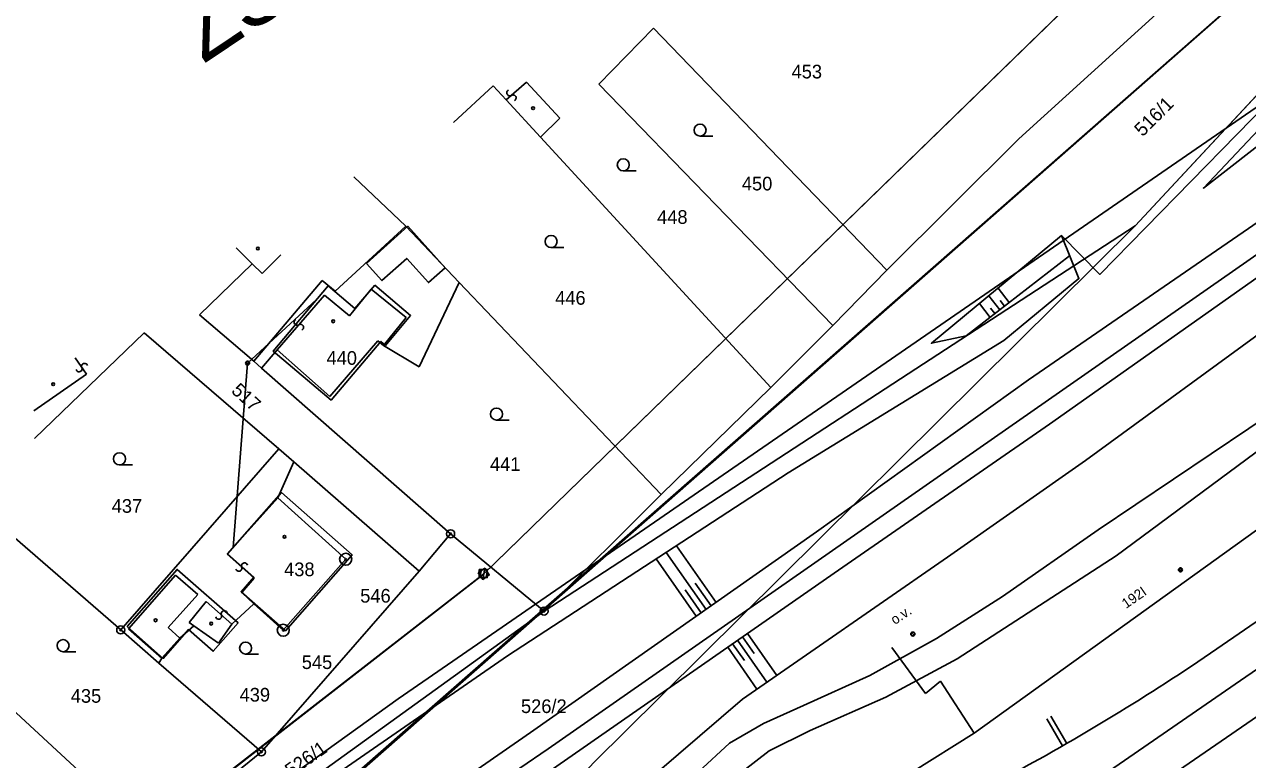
# Model space of a CAD drawing. Extents: x -469926 to -462499, y -1098642 to -1092733.
# Drawn here: x -467650 to -467497.6, y -1096809.1 to -1096717.6 of the extents above; entities that cross this region are included whole.
import ezdxf

# ---------------------------------------------------------------- set-up
doc = ezdxf.new("R2010")
doc.units = 0
for name, color, linetype in [('Vrstva 1', 7, 'Continuous'), ('Vrstva 10', 7, 'Continuous'), ('Vrstva 11', 7, 'Continuous'), ('Vrstva 12', 7, 'Continuous'), ('Vrstva 13', 7, 'Continuous'), ('Vrstva 14', 7, 'Continuous'), ('Vrstva 23', 7, 'Continuous'), ('Vrstva 24', 7, 'Continuous'), ('Vrstva 25', 7, 'Continuous'), ('Vrstva 26', 7, 'Continuous'), ('Vrstva 4', 7, 'Continuous'), ('Vrstva 48', 7, 'Continuous'), ('Vrstva 50', 7, 'Continuous'), ('Vrstva 51', 7, 'Continuous'), ('Vrstva 52', 7, 'Continuous'), ('Vrstva 62', 7, 'Continuous'), ('Vrstva 7', 7, 'Continuous')]:
    doc.layers.add(name, color=color, linetype=linetype)

msp = doc.modelspace()

# ---------------------------------------------------------------- linework, layer by layer
at = {"layer": 'Vrstva 1'}
for p, q in [((-467419.59, -1096643.82), (-467511.63, -1096742.72)), ((-467526.11, -1096731.89), (-467508.1, -1096715.52)), ((-467571.6, -1096718.09), (-467578.43, -1096725.06)), ((-467571.6, -1096718.09), (-467542.54, -1096748.24)), ((-467591.57, -1096725.28), (-467596.54, -1096729.85)), ((-467589.95, -1096727.04), (-467591.57, -1096725.28)), ((-467587.43, -1096724.81), (-467583.27, -1096729.3)), ((-467578.43, -1096725.06), (-467549.28, -1096755.12)), ((-467585.67, -1096731.69), (-467589.95, -1096727.04)), ((-467583.27, -1096729.3), (-467585.67, -1096731.69)), ((-467585.67, -1096731.69), (-467557.01, -1096762.84)), ((-467542.54, -1096748.24), (-467526.11, -1096731.89)), ((-467608.93, -1096736.6), (-467602.48, -1096742.76)), ((-467602.48, -1096742.76), (-467611.26, -1096750.86)), ((-467602.48, -1096742.76), (-467595.8, -1096749.77)), ((-467511.63, -1096742.72), (-467585.24, -1096790.67)), ((-467511.63, -1096742.72), (-467575.34, -1096805.87)), ((-467628.15, -1096753.78), (-467621.59, -1096747.43)), ((-467621.59, -1096747.43), (-467620.37, -1096748.63)), ((-467620.37, -1096748.63), (-467618.04, -1096746.32)), ((-467549.28, -1096755.12), (-467542.54, -1096748.24)), ((-467612.88, -1096749.53), (-467621.41, -1096759.55)), ((-467611.26, -1096750.86), (-467612.88, -1096749.53)), ((-467600.79, -1096760.25), (-467595.8, -1096749.77)), ((-467595.8, -1096749.77), (-467570.65, -1096776.17)), ((-467628.15, -1096753.78), (-467621.41, -1096759.55)), ((-467557.01, -1096762.84), (-467549.28, -1096755.12)), ((-467635.04, -1096756.04), (-467648.72, -1096769.18)), ((-467635.04, -1096756.04), (-467618.27, -1096770.46)), ((-467620.43, -1096760.41), (-467618.5, -1096758.15)), ((-467618.5, -1096758.15), (-467611.92, -1096763.96)), ((-467611.92, -1096763.96), (-467605.95, -1096757.04)), ((-467605.95, -1096757.04), (-467605.26, -1096757.61)), ((-467605.26, -1096757.61), (-467600.79, -1096760.25)), ((-467621.41, -1096759.55), (-467620.43, -1096760.41)), ((-467596.88, -1096781.05), (-467620.43, -1096760.41)), ((-467570.65, -1096776.17), (-467557.01, -1096762.84)), ((-467637.97, -1096793.01), (-467618.27, -1096770.46)), ((-467618.27, -1096770.46), (-467616.41, -1096772.09)), ((-467618.39, -1096776.55), (-467616.41, -1096772.09)), ((-467616.41, -1096772.09), (-467600.8, -1096785.68)), ((-467585.24, -1096790.67), (-467570.65, -1096776.17)), ((-467609.95, -1096784.22), (-467618.39, -1096776.55)), ((-467652.7, -1096780.21), (-467637.97, -1096793.01)), ((-467600.8, -1096785.68), (-467596.88, -1096781.05)), ((-467596.88, -1096781.05), (-467585.24, -1096790.67)), ((-467620.45, -1096808.2), (-467600.8, -1096785.68)), ((-467617.72, -1096793.05), (-467609.95, -1096784.22)), ((-467624.14, -1096792.29), (-467621.37, -1096789.75)), ((-467621.37, -1096789.75), (-467617.72, -1096793.05)), ((-467585.24, -1096790.67), (-467643.65, -1096832.79)), ((-467637.97, -1096793.01), (-467633.22, -1096797.13)), ((-467630.59, -1096794.04), (-467628.87, -1096792.52)), ((-467628.87, -1096792.52), (-467625.81, -1096794.67)), ((-467625.81, -1096794.67), (-467624.14, -1096792.29)), ((-467632.85, -1096796.54), (-467630.59, -1096794.04)), ((-467633.22, -1096797.13), (-467632.85, -1096796.54)), ((-467633.22, -1096797.13), (-467620.45, -1096808.2)), ((-467653.23, -1096801.29), (-467633.9, -1096819.08)), ((-467575.34, -1096805.87), (-467578.59, -1096809.08)), ((-467633.9, -1096819.08), (-467620.45, -1096808.2)), ((-467578.59, -1096809.08), (-467581.4, -1096811.95))]:
    msp.add_line(p, q, dxfattribs=at)
for points in [[(-467501.44, -1096795.38), (-467449.42, -1096759.62), (-467400, -1096725.9), (-467325.02, -1096674.71), (-467244.01, -1096619.33), (-467205.65, -1096592.85)], [(-467573.95, -1096851.41), (-467556, -1096838.94), (-467528.72, -1096820.16), (-467498.53, -1096799.29), (-467450.15, -1096766.15), (-467400, -1096731.69), (-467333.73, -1096686.34), (-467239.22, -1096621.55), (-467203.04, -1096596.62)], [(-467556.44, -1096845.24), (-467525.78, -1096823.94), (-467495.73, -1096803.29), (-467442.74, -1096767.02), (-467400, -1096737.66), (-467323.58, -1096685.21), (-467236.51, -1096625.42), (-467200.34, -1096600.52)]]:
    msp.add_lwpolyline(points, dxfattribs=at)
msp.add_arc((-467662.16, -1096560.82), 284.33, 298.215, 304.4194, dxfattribs=at)
at = {"layer": 'Vrstva 10'}
msp.add_lwpolyline([(-467581.4, -1096811.95), (-467578.59, -1096809.08), (-467575.34, -1096805.87), (-467511.63, -1096742.72), (-467419.59, -1096643.82), (-467398.88, -1096625.96), (-467380.9, -1096612.25), (-467375.99, -1096608.79), (-467355.03, -1096595.07), (-467331.89, -1096578.82), (-467329.72, -1096576.82), (-467292.88, -1096541.88)], dxfattribs=at)
at = {"layer": 'Vrstva 11'}
for p, q in [((-467506.22, -1096785.62), (-467505.9, -1096785.3)), ((-467506.09, -1096785.76), (-467505.76, -1096785.43)), ((-467539.55, -1096793.62), (-467539.23, -1096793.3)), ((-467539.42, -1096793.76), (-467539.09, -1096793.43))]:
    msp.add_line(p, q, dxfattribs=at)
for centre in [(-467505.99, -1096785.53), (-467539.32, -1096793.53)]:
    msp.add_circle(centre, 0.25, dxfattribs=at)
at = {"layer": 'Vrstva 12'}
for p, q in [((-467612.37, -1096814.12), (-467450.6, -1096672.35)), ((-467592.84, -1096786.13), (-467498.72, -1096694.59)), ((-467703.89, -1096872.43), (-467592.84, -1096786.13))]:
    msp.add_line(p, q, dxfattribs=at)
at = {"layer": 'Vrstva 13'}
for points in [[(-467516.25, -1096780.56), (-467492.79, -1096764.8), (-467473.16, -1096754.58), (-467454.97, -1096744.04), (-467435.31, -1096731.95), (-467400, -1096707.24)], [(-467400, -1096710.04), (-467433.36, -1096733.62), (-467452.27, -1096745.8), (-467471.02, -1096756.2), (-467491.28, -1096766.99), (-467514, -1096783.77)], [(-467635.67, -1096859.81), (-467633.06, -1096860.5), (-467634.26, -1096875.72), (-467632.66, -1096876.59), (-467630.42, -1096874.32), (-467623.19, -1096865.3), (-467610.03, -1096852.44), (-467594.04, -1096838.23), (-467576.89, -1096823.41), (-467570.64, -1096816.05), (-467566.02, -1096810.69), (-467562.17, -1096807.13), (-467557.93, -1096804.66), (-467552.94, -1096802.41), (-467544.68, -1096798.7), (-467536.36, -1096794.06), (-467528.14, -1096788.84), (-467516.25, -1096780.56)], [(-467514, -1096783.77), (-467533.81, -1096796.63), (-467542.67, -1096801.4), (-467552.12, -1096805.53), (-467557.2, -1096808.08), (-467560.53, -1096810.64), (-467565.62, -1096815.43), (-467571.21, -1096822.32), (-467579.82, -1096830.68), (-467589.56, -1096838.81), (-467600.65, -1096848.48), (-467600.66, -1096848.48), (-467608.23, -1096855.59)]]:
    msp.add_lwpolyline(points, dxfattribs=at)
at = {"layer": 'Vrstva 14'}
for p, q in [((-467622.17, -1096759.79), (-467613.61, -1096751.91)), ((-467622.17, -1096759.79), (-467623.98, -1096782.77)), ((-467622.43, -1096759.79), (-467621.92, -1096759.79)), ((-467621.92, -1096759.79), (-467622.43, -1096759.79)), ((-467622.14, -1096760.04), (-467622.39, -1096759.79)), ((-467621.98, -1096759.95), (-467622.13, -1096759.79)), ((-467593.19, -1096786.3), (-467593.08, -1096785.65)), ((-467592.89, -1096786.73), (-467592.64, -1096785.34)), ((-467592.46, -1096786.43), (-467592.34, -1096785.77))]:
    msp.add_line(p, q, dxfattribs=at)
for points in [[(-467860.1, -1097000.39), (-467842.55, -1096988.89), (-467703.81, -1096872.23), (-467592.76, -1096786.04), (-467500.12, -1096696)], [(-467838.63, -1097000.12), (-467786.77, -1096950.75), (-467613.45, -1096815.34), (-467500.17, -1096715.8)], [(-467593.46, -1096785.91), (-467592.64, -1096785.34), (-467592.07, -1096786.16), (-467592.89, -1096786.73), (-467593.46, -1096785.91)]]:
    msp.add_lwpolyline(points, dxfattribs=at)
for points in [[(-467607.36, -1096747.38), (-467602.22, -1096742.76), (-467597.58, -1096747.93), (-467599.64, -1096749.78), (-467602.35, -1096746.77), (-467605.43, -1096749.53)], [(-467606.34, -1096750.11), (-467601.87, -1096753.89), (-467605, -1096757.59), (-467605.57, -1096757.1), (-467611.76, -1096764.41), (-467619, -1096758.29), (-467612.15, -1096750.19), (-467608.81, -1096753.02)], [(-467624.68, -1096783.56), (-467617.96, -1096775.92), (-467609.15, -1096783.67), (-467617.46, -1096793.12), (-467622.97, -1096788.27), (-467621.38, -1096786.46)], [(-467637.18, -1096792.6), (-467630.94, -1096785.49), (-467623.36, -1096792.15), (-467626.44, -1096795.66), (-467629.53, -1096792.96), (-467632.68, -1096796.55)], [(-467593.46, -1096785.91), (-467592.64, -1096785.34), (-467592.07, -1096786.16), (-467592.89, -1096786.73)]]:
    msp.add_lwpolyline(points, close=True, dxfattribs=at)
msp.add_circle((-467622.17, -1096759.8), 0.252, dxfattribs=at)
msp.add_arc((-467622.17, -1096759.8), 0.252, 180, 0, dxfattribs=at)
at = {"layer": 'Vrstva 24'}
for centre, radius in [((-467596.88, -1096781.05), 0.5), ((-467596.88, -1096781.05), 0.1), ((-467609.95, -1096784.22), 0.75), ((-467609.95, -1096784.22), 0.1), ((-467585.24, -1096790.67), 0.5), ((-467585.24, -1096790.67), 0.1), ((-467637.97, -1096793.01), 0.5), ((-467637.97, -1096793.01), 0.1), ((-467617.72, -1096793.05), 0.75), ((-467617.72, -1096793.05), 0.1), ((-467620.45, -1096808.2), 0.5), ((-467620.45, -1096808.2), 0.1)]:
    msp.add_circle(centre, radius, dxfattribs=at)
at = {"layer": 'Vrstva 25'}
for p, q in [((-467565.82, -1096731.54), (-467564.22, -1096731.54)), ((-467575.38, -1096735.87), (-467573.78, -1096735.87)), ((-467584.37, -1096745.41), (-467582.77, -1096745.41)), ((-467591.17, -1096766.89), (-467589.57, -1096766.89)), ((-467638.12, -1096772.47), (-467636.52, -1096772.47)), ((-467645.15, -1096795.72), (-467643.55, -1096795.72)), ((-467622.41, -1096796.02), (-467620.81, -1096796.02))]:
    msp.add_line(p, q, dxfattribs=at)
for centre, radius in [((-467586.62, -1096728.07), 0.175), ((-467565.82, -1096730.79), 0.75), ((-467575.38, -1096735.12), 0.75), ((-467584.37, -1096744.66), 0.75), ((-467620.88, -1096745.54), 0.175), ((-467611.5, -1096754.59), 0.175), ((-467646.37, -1096762.43), 0.175), ((-467591.17, -1096766.14), 0.75), ((-467638.12, -1096771.72), 0.75), ((-467617.58, -1096781.43), 0.175), ((-467633.62, -1096791.81), 0.175), ((-467626.7, -1096792.23), 0.175), ((-467645.15, -1096794.97), 0.75), ((-467622.41, -1096795.27), 0.75)]:
    msp.add_circle(centre, radius, dxfattribs=at)
at = {"layer": 'Vrstva 26'}
msp.add_lwpolyline([(-467593.32, -1096785.49), (-467592.32, -1096785.49), (-467592.32, -1096786.49), (-467593.32, -1096786.49)], close=True, dxfattribs=at)
at = {"layer": 'Vrstva 4'}
for p, q in [((-467587.43, -1096724.81), (-467589.95, -1096727.04)), ((-467621.59, -1096747.43), (-467623.6, -1096745.45)), ((-467609.48, -1096753.91), (-467606.76, -1096750.58)), ((-467606.76, -1096750.58), (-467602.42, -1096754.13)), ((-467618.5, -1096758.15), (-467612.59, -1096751.36)), ((-467612.59, -1096751.36), (-467609.48, -1096753.91)), ((-467602.42, -1096754.13), (-467605.26, -1096757.61)), ((-467643.63, -1096759.16), (-467642.24, -1096761.19)), ((-467642.24, -1096761.19), (-467648.77, -1096765.72)), ((-467618.39, -1096776.55), (-467624.71, -1096783.57)), ((-467624.71, -1096783.57), (-467621.35, -1096786.59)), ((-467631.16, -1096786.19), (-467637.01, -1096792.87)), ((-467628.35, -1096788.6), (-467631.16, -1096786.19)), ((-467621.35, -1096786.59), (-467622.9, -1096788.35)), ((-467632.07, -1096792.7), (-467628.35, -1096788.6)), ((-467622.9, -1096788.35), (-467621.37, -1096789.75)), ((-467627.33, -1096789.46), (-467629.46, -1096792.1)), ((-467624.14, -1096792.29), (-467627.33, -1096789.46)), ((-467637.01, -1096792.87), (-467632.85, -1096796.54)), ((-467630.59, -1096794.04), (-467632.07, -1096792.7)), ((-467629.46, -1096792.1), (-467628.87, -1096792.52))]:
    msp.add_line(p, q, dxfattribs=at)
at = {"layer": 'Vrstva 48'}
for points in [[(-467527.31, -1096752.26), (-467528.71, -1096750.46)], [(-467528.5, -1096753.18), (-467529.87, -1096751.42)], [(-467527.91, -1096752.72), (-467528.46, -1096752.01)], [(-467529.68, -1096754.1), (-467531.02, -1096752.37)], [(-467529.09, -1096753.64), (-467529.63, -1096752.94)], [(-467563.83, -1096789.59), (-467568.77, -1096782.54)], [(-467565.06, -1096790.45), (-467570.03, -1096783.36)], [(-467566.29, -1096791.31), (-467571.29, -1096784.18)], [(-467564.44, -1096790.02), (-467566.43, -1096787.19)], [(-467565.67, -1096790.88), (-467567.67, -1096788.04)], [(-467561.76, -1096794.73), (-467560.3, -1096796.82)], [(-467561.14, -1096794.3), (-467557.51, -1096799.52)], [(-467560.52, -1096793.87), (-467559.07, -1096795.96)], [(-467559.91, -1096793.44), (-467556.27, -1096798.67)], [(-467562.37, -1096795.16), (-467558.74, -1096800.38)]]:
    msp.add_lwpolyline(points, dxfattribs=at)
at = {"layer": 'Vrstva 50'}
for p, q in [((-467584.72, -1096807.8), (-467465.45, -1096724.64)), ((-467629.97, -1096838.48), (-467584.72, -1096807.8))]:
    msp.add_line(p, q, dxfattribs=at)
at = {"layer": 'Vrstva 51'}
for p, q in [((-467531.68, -1096805.86), (-467480.8, -1096769.3)), ((-467537.76, -1096800.91), (-467541.93, -1096795.2)), ((-467535.86, -1096799.38), (-467537.76, -1096800.91)), ((-467531.68, -1096805.86), (-467535.86, -1096799.38)), ((-467539.36, -1096810.69), (-467531.68, -1096805.86))]:
    msp.add_line(p, q, dxfattribs=at)
for centre, radius, start, end in [((-467589.51, -1096726.15), 0.376, 116.3004, 302.6115), ((-467589.1, -1096726.79), 0.377, 295.6243, 123.2875), ((-467615.99, -1096754.71), 0.376, 116.3004, 302.6115), ((-467615.58, -1096755.34), 0.377, 295.6243, 123.2875), ((-467643.16, -1096760.5), 0.376, 195.7804, 22.0915), ((-467642.46, -1096760.21), 0.377, 15.1043, 202.7675), ((-467623.26, -1096785.33), 0.376, 195.7804, 22.0915), ((-467622.56, -1096785.04), 0.377, 15.1043, 202.7675), ((-467625.77, -1096791.3), 0.376, 195.7804, 22.0915), ((-467625.07, -1096791.01), 0.377, 15.1043, 202.7675)]:
    msp.add_arc(centre, radius, start, end, dxfattribs=at)
at = {"layer": 'Vrstva 52'}
for p, q in [((-467603.4, -1096801.61), (-467438.72, -1096688.12)), ((-467688.94, -1096862.88), (-467603.4, -1096801.61))]:
    msp.add_line(p, q, dxfattribs=at)
at = {"layer": 'Vrstva 62'}
for p, q in [((-467520.16, -1096807.16), (-467522.13, -1096803.74)), ((-467520.68, -1096807.46), (-467522.62, -1096804.08))]:
    msp.add_line(p, q, dxfattribs=at)
for points in [[(-467400, -1096631.63), (-467414.51, -1096644.83), (-467431.47, -1096661.78), (-467452.99, -1096683.22), (-467475.67, -1096706.34), (-467493.3, -1096725.54), (-467516.04, -1096748.75), (-467520.82, -1096743.92), (-467518.64, -1096749.28), (-467527.99, -1096756.99)], [(-467400, -1096641.01), (-467429.19, -1096670.06), (-467460.05, -1096701.04), (-467484.67, -1096723.65), (-467503.12, -1096738.01), (-467472.92, -1096705.97)], [(-467400, -1096641.01), (-467429.19, -1096670.06), (-467460.05, -1096701.04), (-467484.67, -1096723.65), (-467503.12, -1096738.01), (-467472.92, -1096705.97)], [(-467524.91, -1096761.87), (-467475.43, -1096727.86), (-467445.18, -1096706.85), (-467400, -1096675.05)], [(-467522.31, -1096767.41), (-467481.67, -1096738.73), (-467442.4, -1096711.76), (-467400, -1096682.04)], [(-467400, -1096688.09), (-467432.64, -1096711.79), (-467469.56, -1096736.74), (-467517.83, -1096771.92)], [(-467519.8, -1096746.43), (-467532.67, -1096756.42), (-467537.01, -1096757.33), (-467520.82, -1096743.92)], [(-467527.99, -1096756.99), (-467554.85, -1096773.47), (-467589.8, -1096796.24), (-467621.45, -1096818.11), (-467655.2, -1096841.73), (-467674.85, -1096854.56), (-467684.17, -1096861.9), (-467686.2, -1096865.6), (-467684.25, -1096868.82), (-467677.16, -1096875.38), (-467671.69, -1096878.07), (-467668.26, -1096877.89), (-467663.02, -1096876.44)], [(-467522.31, -1096767.41), (-467549.13, -1096785.94), (-467586.52, -1096811.96), (-467621.91, -1096836.45), (-467650.24, -1096856.38), (-467656.83, -1096861.34), (-467661.57, -1096856.87), (-467641.59, -1096843.33), (-467614.89, -1096825.18), (-467586.93, -1096805.79), (-467551.31, -1096780.81), (-467524.91, -1096761.87)], [(-467627.59, -1096851.11), (-467607.1, -1096836.45), (-467595.04, -1096827.41), (-467584.6, -1096820.56), (-467576.49, -1096815.32), (-467560.54, -1096801.62), (-467535.01, -1096783.95), (-467517.83, -1096771.92)]]:
    msp.add_lwpolyline(points, dxfattribs=at)

# ---------------------------------------------------------------- texts
at = {"layer": 'Vrstva 11'}
msp.add_text('192I', height=1.25, rotation=34.5693, dxfattribs=at).set_placement((-467512.76, -1096790.4))
at = {"layer": 'Vrstva 23'}
msp.add_text('ŽST BOHUMÍN-Vrbice', height=8, rotation=33.7089, dxfattribs=at).set_placement((-467627.68, -1096722.6))
at = {"layer": 'Vrstva 50'}
for s, p in [('453', (-467554.42, -1096724.36)), ('450', (-467560.61, -1096738.3)), ('448', (-467571.17, -1096742.46)), ('446', (-467583.86, -1096752.53)), ('440', (-467612.34, -1096760.01)), ('441', (-467591.98, -1096773.22)), ('437', (-467639.09, -1096778.43)), ('438', (-467617.62, -1096786.32)), ('546', (-467608.14, -1096789.61)), ('545', (-467615.42, -1096797.88)), ('435', (-467644.19, -1096802.08)), ('439', (-467623.16, -1096801.93)), ('526/2', (-467588.12, -1096803.36))]:
    msp.add_text(s, height=1.7, dxfattribs=at).set_placement(p)
for s, rotation, p in [('516/1', 44.973, (-467510.71, -1096731.69)), ('517', 317.709, (-467624.3, -1096763.38)), ('526/1', 35.118, (-467616.76, -1096811.4))]:
    msp.add_text(s, height=1.7, rotation=rotation, dxfattribs=at).set_placement(p)
at = {"layer": 'Vrstva 7'}
msp.add_text('o.v.', height=1.25, rotation=33.4276, dxfattribs=at).set_placement((-467541.57, -1096792.41))

doc.saveas('drawing.dxf')
